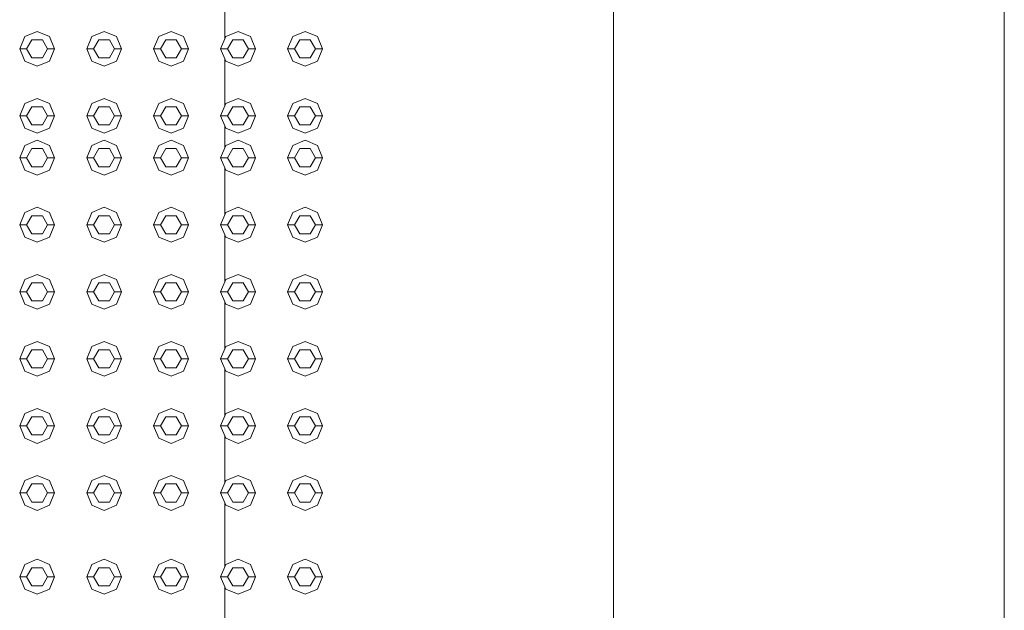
# Model space of a CAD drawing. Header units: millimetres. Extents: x 321 to 585, y -277 to 9.
# Tile 617 of 656: x 393.337 to 394.749, y -134.132 to -133.286. Entities that reach past the tile are written whole.
import ezdxf

# ---------------------------------------------------------------- set-up
doc = ezdxf.new("R2010")
doc.units = ezdxf.units.MM
doc.header["$MEASUREMENT"] = 0
for name, color, linetype, lineweight in [('IFC-Elemento construtivo genérico-Contorno', 253, 'Continuous', 5), ('IFC-Escada-Contorno', 32, 'Continuous', 5), ('IFC-Viga-Contorno', 66, 'Continuous', 5)]:
    doc.layers.add(name, color=color, linetype=linetype, lineweight=lineweight)

msp = doc.modelspace()

# ---------------------------------------------------------------- linework, layer by layer
at = {"layer": 'IFC-Elemento construtivo genérico-Contorno', "lineweight": 5}
for p, q in [((393.3447, -133.3101), (393.3624, -133.3028)), ((393.3624, -133.3028), (393.3801, -133.3101)), ((393.4407, -133.3101), (393.4584, -133.3028)), ((393.4584, -133.3028), (393.4761, -133.3101)), ((393.5367, -133.3101), (393.5544, -133.3028)), ((393.5544, -133.3028), (393.5721, -133.3101)), ((393.6327, -133.3101), (393.6504, -133.3028)), ((393.6504, -133.3028), (393.6681, -133.3101)), ((393.7287, -133.3101), (393.7464, -133.3028)), ((393.7464, -133.3028), (393.7641, -133.3101)), ((393.3374, -133.3278), (393.3447, -133.3101)), ((393.3474, -133.3278), (393.3549, -133.3148)), ((393.3549, -133.3148), (393.3699, -133.3148)), ((393.3699, -133.3148), (393.3774, -133.3278)), ((393.3801, -133.3101), (393.3874, -133.3278)), ((393.4334, -133.3278), (393.4407, -133.3101)), ((393.4434, -133.3278), (393.4509, -133.3148)), ((393.4509, -133.3148), (393.4659, -133.3148)), ((393.4659, -133.3148), (393.4734, -133.3278)), ((393.4761, -133.3101), (393.4834, -133.3278)), ((393.5294, -133.3278), (393.5367, -133.3101)), ((393.5394, -133.3278), (393.5469, -133.3148)), ((393.5469, -133.3148), (393.5619, -133.3148)), ((393.5619, -133.3148), (393.5694, -133.3278)), ((393.5721, -133.3101), (393.5794, -133.3278)), ((393.6254, -133.3278), (393.6327, -133.3101)), ((393.6354, -133.3278), (393.6429, -133.3148)), ((393.6429, -133.3148), (393.6579, -133.3148)), ((393.6579, -133.3148), (393.6654, -133.3278)), ((393.6681, -133.3101), (393.6754, -133.3278)), ((393.7214, -133.3278), (393.7287, -133.3101)), ((393.7314, -133.3278), (393.7389, -133.3148)), ((393.7389, -133.3148), (393.7539, -133.3148)), ((393.7539, -133.3148), (393.7614, -133.3278)), ((393.7641, -133.3101), (393.7714, -133.3278)), ((393.3374, -133.3278), (393.3474, -133.3278)), ((393.3374, -133.3278), (393.3447, -133.3455)), ((393.3474, -133.3278), (393.3549, -133.3408)), ((393.3699, -133.3408), (393.3774, -133.3278)), ((393.3774, -133.3278), (393.3874, -133.3278)), ((393.3801, -133.3455), (393.3874, -133.3278)), ((393.4334, -133.3278), (393.4434, -133.3278)), ((393.4334, -133.3278), (393.4407, -133.3455)), ((393.4434, -133.3278), (393.4509, -133.3408)), ((393.4659, -133.3408), (393.4734, -133.3278)), ((393.4734, -133.3278), (393.4834, -133.3278)), ((393.4761, -133.3455), (393.4834, -133.3278)), ((393.5294, -133.3278), (393.5394, -133.3278)), ((393.5294, -133.3278), (393.5367, -133.3455)), ((393.5394, -133.3278), (393.5469, -133.3408)), ((393.5619, -133.3408), (393.5694, -133.3278)), ((393.5694, -133.3278), (393.5794, -133.3278)), ((393.5721, -133.3455), (393.5794, -133.3278)), ((393.6254, -133.3278), (393.6354, -133.3278)), ((393.6254, -133.3278), (393.6327, -133.3455)), ((393.6354, -133.3278), (393.6429, -133.3408)), ((393.6579, -133.3408), (393.6654, -133.3278)), ((393.6654, -133.3278), (393.6754, -133.3278)), ((393.6681, -133.3455), (393.6754, -133.3278)), ((393.7214, -133.3278), (393.7314, -133.3278)), ((393.7214, -133.3278), (393.7287, -133.3455)), ((393.7314, -133.3278), (393.7389, -133.3408)), ((393.7539, -133.3408), (393.7614, -133.3278)), ((393.7614, -133.3278), (393.7714, -133.3278)), ((393.7641, -133.3455), (393.7714, -133.3278)), ((393.3447, -133.3455), (393.3624, -133.3528)), ((393.3549, -133.3408), (393.3699, -133.3408)), ((393.3624, -133.3528), (393.3801, -133.3455)), ((393.4407, -133.3455), (393.4584, -133.3528)), ((393.4509, -133.3408), (393.4659, -133.3408)), ((393.4584, -133.3528), (393.4761, -133.3455)), ((393.5367, -133.3455), (393.5544, -133.3528)), ((393.5469, -133.3408), (393.5619, -133.3408)), ((393.5544, -133.3528), (393.5721, -133.3455)), ((393.6327, -133.3455), (393.6504, -133.3528)), ((393.6429, -133.3408), (393.6579, -133.3408)), ((393.6504, -133.3528), (393.6681, -133.3455)), ((393.7287, -133.3455), (393.7464, -133.3528)), ((393.7389, -133.3408), (393.7539, -133.3408)), ((393.7464, -133.3528), (393.7641, -133.3455)), ((393.3374, -133.4238), (393.3447, -133.4061)), ((393.3447, -133.4061), (393.3624, -133.3988)), ((393.3624, -133.3988), (393.3801, -133.4061)), ((393.3801, -133.4061), (393.3874, -133.4238)), ((393.4334, -133.4238), (393.4407, -133.4061)), ((393.4407, -133.4061), (393.4584, -133.3988)), ((393.4584, -133.3988), (393.4761, -133.4061)), ((393.4761, -133.4061), (393.4834, -133.4238)), ((393.5294, -133.4238), (393.5367, -133.4061)), ((393.5367, -133.4061), (393.5544, -133.3988)), ((393.5544, -133.3988), (393.5721, -133.4061)), ((393.5721, -133.4061), (393.5794, -133.4238)), ((393.6254, -133.4238), (393.6327, -133.4061)), ((393.6327, -133.4061), (393.6504, -133.3988)), ((393.6504, -133.3988), (393.6681, -133.4061)), ((393.6681, -133.4061), (393.6754, -133.4238)), ((393.7214, -133.4238), (393.7287, -133.4061)), ((393.7287, -133.4061), (393.7464, -133.3988)), ((393.7464, -133.3988), (393.7641, -133.4061)), ((393.7641, -133.4061), (393.7714, -133.4238)), ((393.3474, -133.4238), (393.3549, -133.4108)), ((393.3549, -133.4108), (393.3699, -133.4108)), ((393.3699, -133.4108), (393.3774, -133.4238)), ((393.4434, -133.4238), (393.4509, -133.4108)), ((393.4509, -133.4108), (393.4659, -133.4108)), ((393.4659, -133.4108), (393.4734, -133.4238)), ((393.5394, -133.4238), (393.5469, -133.4108)), ((393.5469, -133.4108), (393.5619, -133.4108)), ((393.5619, -133.4108), (393.5694, -133.4238)), ((393.6354, -133.4238), (393.6429, -133.4108)), ((393.6429, -133.4108), (393.6579, -133.4108)), ((393.6579, -133.4108), (393.6654, -133.4238)), ((393.7314, -133.4238), (393.7389, -133.4108)), ((393.7389, -133.4108), (393.7539, -133.4108)), ((393.7539, -133.4108), (393.7614, -133.4238)), ((393.3374, -133.4238), (393.3474, -133.4238)), ((393.3374, -133.4238), (393.3447, -133.4415)), ((393.3474, -133.4238), (393.3549, -133.4368)), ((393.3699, -133.4368), (393.3774, -133.4238)), ((393.3774, -133.4238), (393.3874, -133.4238)), ((393.3801, -133.4415), (393.3874, -133.4238)), ((393.4334, -133.4238), (393.4434, -133.4238)), ((393.4334, -133.4238), (393.4407, -133.4415)), ((393.4434, -133.4238), (393.4509, -133.4368)), ((393.4659, -133.4368), (393.4734, -133.4238)), ((393.4734, -133.4238), (393.4834, -133.4238)), ((393.4761, -133.4415), (393.4834, -133.4238)), ((393.5294, -133.4238), (393.5394, -133.4238)), ((393.5294, -133.4238), (393.5367, -133.4415)), ((393.5394, -133.4238), (393.5469, -133.4368)), ((393.5619, -133.4368), (393.5694, -133.4238)), ((393.5694, -133.4238), (393.5794, -133.4238)), ((393.5721, -133.4415), (393.5794, -133.4238)), ((393.6254, -133.4238), (393.6354, -133.4238)), ((393.6254, -133.4238), (393.6327, -133.4415)), ((393.6354, -133.4238), (393.6429, -133.4368)), ((393.6579, -133.4368), (393.6654, -133.4238)), ((393.6654, -133.4238), (393.6754, -133.4238)), ((393.6681, -133.4415), (393.6754, -133.4238)), ((393.7214, -133.4238), (393.7314, -133.4238)), ((393.7214, -133.4238), (393.7287, -133.4415)), ((393.7314, -133.4238), (393.7389, -133.4368)), ((393.7539, -133.4368), (393.7614, -133.4238)), ((393.7614, -133.4238), (393.7714, -133.4238)), ((393.7641, -133.4415), (393.7714, -133.4238)), ((393.3447, -133.4415), (393.3624, -133.4488)), ((393.3549, -133.4368), (393.3699, -133.4368)), ((393.3624, -133.4488), (393.3801, -133.4415)), ((393.4407, -133.4415), (393.4584, -133.4488)), ((393.4509, -133.4368), (393.4659, -133.4368)), ((393.4584, -133.4488), (393.4761, -133.4415)), ((393.5367, -133.4415), (393.5544, -133.4488)), ((393.5469, -133.4368), (393.5619, -133.4368)), ((393.5544, -133.4488), (393.5721, -133.4415)), ((393.6327, -133.4415), (393.6504, -133.4488)), ((393.6429, -133.4368), (393.6579, -133.4368)), ((393.6504, -133.4488), (393.6681, -133.4415)), ((393.7287, -133.4415), (393.7464, -133.4488)), ((393.7389, -133.4368), (393.7539, -133.4368)), ((393.7464, -133.4488), (393.7641, -133.4415)), ((393.3447, -133.4661), (393.3624, -133.4588)), ((393.3624, -133.4588), (393.3801, -133.4661)), ((393.4407, -133.4661), (393.4584, -133.4588)), ((393.4584, -133.4588), (393.4761, -133.4661)), ((393.5367, -133.4661), (393.5544, -133.4588)), ((393.5544, -133.4588), (393.5721, -133.4661)), ((393.6327, -133.4661), (393.6504, -133.4588)), ((393.6504, -133.4588), (393.6681, -133.4661)), ((393.7287, -133.4661), (393.7464, -133.4588)), ((393.7464, -133.4588), (393.7641, -133.4661)), ((393.3374, -133.4838), (393.3447, -133.4661)), ((393.3474, -133.4838), (393.3549, -133.4708)), ((393.3549, -133.4708), (393.3699, -133.4708)), ((393.3699, -133.4708), (393.3774, -133.4838)), ((393.3801, -133.4661), (393.3874, -133.4838)), ((393.4334, -133.4838), (393.4407, -133.4661)), ((393.4434, -133.4838), (393.4509, -133.4708)), ((393.4509, -133.4708), (393.4659, -133.4708)), ((393.4659, -133.4708), (393.4734, -133.4838)), ((393.4761, -133.4661), (393.4834, -133.4838)), ((393.5294, -133.4838), (393.5367, -133.4661)), ((393.5394, -133.4838), (393.5469, -133.4708)), ((393.5469, -133.4708), (393.5619, -133.4708)), ((393.5619, -133.4708), (393.5694, -133.4838)), ((393.5721, -133.4661), (393.5794, -133.4838)), ((393.6254, -133.4838), (393.6327, -133.4661)), ((393.6354, -133.4838), (393.6429, -133.4708)), ((393.6429, -133.4708), (393.6579, -133.4708)), ((393.6579, -133.4708), (393.6654, -133.4838)), ((393.6681, -133.4661), (393.6754, -133.4838)), ((393.7214, -133.4838), (393.7287, -133.4661)), ((393.7314, -133.4838), (393.7389, -133.4708)), ((393.7389, -133.4708), (393.7539, -133.4708)), ((393.7539, -133.4708), (393.7614, -133.4838)), ((393.7641, -133.4661), (393.7714, -133.4838)), ((393.3374, -133.4838), (393.3474, -133.4838)), ((393.3374, -133.4838), (393.3447, -133.5015)), ((393.3474, -133.4838), (393.3549, -133.4968)), ((393.3699, -133.4968), (393.3774, -133.4838)), ((393.3774, -133.4838), (393.3874, -133.4838)), ((393.3801, -133.5015), (393.3874, -133.4838)), ((393.4334, -133.4838), (393.4434, -133.4838)), ((393.4334, -133.4838), (393.4407, -133.5015)), ((393.4434, -133.4838), (393.4509, -133.4968)), ((393.4659, -133.4968), (393.4734, -133.4838)), ((393.4734, -133.4838), (393.4834, -133.4838)), ((393.4761, -133.5015), (393.4834, -133.4838)), ((393.5294, -133.4838), (393.5394, -133.4838)), ((393.5294, -133.4838), (393.5367, -133.5015)), ((393.5394, -133.4838), (393.5469, -133.4968)), ((393.5619, -133.4968), (393.5694, -133.4838)), ((393.5694, -133.4838), (393.5794, -133.4838)), ((393.5721, -133.5015), (393.5794, -133.4838)), ((393.6254, -133.4838), (393.6354, -133.4838)), ((393.6254, -133.4838), (393.6327, -133.5015)), ((393.6354, -133.4838), (393.6429, -133.4968)), ((393.6579, -133.4968), (393.6654, -133.4838)), ((393.6654, -133.4838), (393.6754, -133.4838)), ((393.6681, -133.5015), (393.6754, -133.4838)), ((393.7214, -133.4838), (393.7314, -133.4838)), ((393.7214, -133.4838), (393.7287, -133.5015)), ((393.7314, -133.4838), (393.7389, -133.4968)), ((393.7539, -133.4968), (393.7614, -133.4838)), ((393.7614, -133.4838), (393.7714, -133.4838)), ((393.7641, -133.5015), (393.7714, -133.4838)), ((393.3447, -133.5015), (393.3624, -133.5088)), ((393.3549, -133.4968), (393.3699, -133.4968)), ((393.3624, -133.5088), (393.3801, -133.5015)), ((393.4407, -133.5015), (393.4584, -133.5088)), ((393.4509, -133.4968), (393.4659, -133.4968)), ((393.4584, -133.5088), (393.4761, -133.5015)), ((393.5367, -133.5015), (393.5544, -133.5088)), ((393.5469, -133.4968), (393.5619, -133.4968)), ((393.5544, -133.5088), (393.5721, -133.5015)), ((393.6327, -133.5015), (393.6504, -133.5088)), ((393.6429, -133.4968), (393.6579, -133.4968)), ((393.6504, -133.5088), (393.6681, -133.5015)), ((393.7287, -133.5015), (393.7464, -133.5088)), ((393.7389, -133.4968), (393.7539, -133.4968)), ((393.7464, -133.5088), (393.7641, -133.5015)), ((393.3447, -133.5621), (393.3624, -133.5548)), ((393.3624, -133.5548), (393.3801, -133.5621)), ((393.4407, -133.5621), (393.4584, -133.5548)), ((393.4584, -133.5548), (393.4761, -133.5621)), ((393.5367, -133.5621), (393.5544, -133.5548)), ((393.5544, -133.5548), (393.5721, -133.5621)), ((393.6327, -133.5621), (393.6504, -133.5548)), ((393.6504, -133.5548), (393.6681, -133.5621)), ((393.7287, -133.5621), (393.7464, -133.5548)), ((393.7464, -133.5548), (393.7641, -133.5621)), ((393.3374, -133.5798), (393.3447, -133.5621)), ((393.3474, -133.5798), (393.3549, -133.5668)), ((393.3549, -133.5668), (393.3699, -133.5668)), ((393.3699, -133.5668), (393.3774, -133.5798)), ((393.3801, -133.5621), (393.3874, -133.5798)), ((393.4334, -133.5798), (393.4407, -133.5621)), ((393.4434, -133.5798), (393.4509, -133.5668)), ((393.4509, -133.5668), (393.4659, -133.5668)), ((393.4659, -133.5668), (393.4734, -133.5798)), ((393.4761, -133.5621), (393.4834, -133.5798)), ((393.5294, -133.5798), (393.5367, -133.5621)), ((393.5394, -133.5798), (393.5469, -133.5668)), ((393.5469, -133.5668), (393.5619, -133.5668)), ((393.5619, -133.5668), (393.5694, -133.5798)), ((393.5721, -133.5621), (393.5794, -133.5798)), ((393.6254, -133.5798), (393.6327, -133.5621)), ((393.6354, -133.5798), (393.6429, -133.5668)), ((393.6429, -133.5668), (393.6579, -133.5668)), ((393.6579, -133.5668), (393.6654, -133.5798)), ((393.6681, -133.5621), (393.6754, -133.5798)), ((393.7214, -133.5798), (393.7287, -133.5621)), ((393.7314, -133.5798), (393.7389, -133.5668)), ((393.7389, -133.5668), (393.7539, -133.5668)), ((393.7539, -133.5668), (393.7614, -133.5798)), ((393.7641, -133.5621), (393.7714, -133.5798)), ((393.3374, -133.5798), (393.3474, -133.5798)), ((393.3374, -133.5798), (393.3447, -133.5975)), ((393.3474, -133.5798), (393.3549, -133.5928)), ((393.3699, -133.5928), (393.3774, -133.5798)), ((393.3774, -133.5798), (393.3874, -133.5798)), ((393.3801, -133.5975), (393.3874, -133.5798)), ((393.4334, -133.5798), (393.4434, -133.5798)), ((393.4334, -133.5798), (393.4407, -133.5975)), ((393.4434, -133.5798), (393.4509, -133.5928)), ((393.4659, -133.5928), (393.4734, -133.5798)), ((393.4734, -133.5798), (393.4834, -133.5798)), ((393.4761, -133.5975), (393.4834, -133.5798)), ((393.5294, -133.5798), (393.5394, -133.5798)), ((393.5294, -133.5798), (393.5367, -133.5975)), ((393.5394, -133.5798), (393.5469, -133.5928)), ((393.5619, -133.5928), (393.5694, -133.5798)), ((393.5694, -133.5798), (393.5794, -133.5798)), ((393.5721, -133.5975), (393.5794, -133.5798)), ((393.6254, -133.5798), (393.6354, -133.5798)), ((393.6254, -133.5798), (393.6327, -133.5975)), ((393.6354, -133.5798), (393.6429, -133.5928)), ((393.6579, -133.5928), (393.6654, -133.5798)), ((393.6654, -133.5798), (393.6754, -133.5798)), ((393.6681, -133.5975), (393.6754, -133.5798)), ((393.7214, -133.5798), (393.7314, -133.5798)), ((393.7214, -133.5798), (393.7287, -133.5975)), ((393.7314, -133.5798), (393.7389, -133.5928)), ((393.7539, -133.5928), (393.7614, -133.5798)), ((393.7614, -133.5798), (393.7714, -133.5798)), ((393.7641, -133.5975), (393.7714, -133.5798)), ((393.3447, -133.5975), (393.3624, -133.6048)), ((393.3549, -133.5928), (393.3699, -133.5928)), ((393.3624, -133.6048), (393.3801, -133.5975)), ((393.4407, -133.5975), (393.4584, -133.6048)), ((393.4509, -133.5928), (393.4659, -133.5928)), ((393.4584, -133.6048), (393.4761, -133.5975)), ((393.5367, -133.5975), (393.5544, -133.6048)), ((393.5469, -133.5928), (393.5619, -133.5928)), ((393.5544, -133.6048), (393.5721, -133.5975)), ((393.6327, -133.5975), (393.6504, -133.6048)), ((393.6429, -133.5928), (393.6579, -133.5928)), ((393.6504, -133.6048), (393.6681, -133.5975)), ((393.7287, -133.5975), (393.7464, -133.6048)), ((393.7389, -133.5928), (393.7539, -133.5928)), ((393.7464, -133.6048), (393.7641, -133.5975)), ((393.3374, -133.6758), (393.3447, -133.6582)), ((393.3447, -133.6582), (393.3624, -133.6508)), ((393.3624, -133.6508), (393.3801, -133.6582)), ((393.3801, -133.6582), (393.3874, -133.6758)), ((393.4334, -133.6758), (393.4407, -133.6582)), ((393.4407, -133.6582), (393.4584, -133.6508)), ((393.4584, -133.6508), (393.4761, -133.6582)), ((393.4761, -133.6582), (393.4834, -133.6758)), ((393.5294, -133.6758), (393.5367, -133.6582)), ((393.5367, -133.6582), (393.5544, -133.6508)), ((393.5544, -133.6508), (393.5721, -133.6582)), ((393.5721, -133.6582), (393.5794, -133.6758)), ((393.6254, -133.6758), (393.6327, -133.6582)), ((393.6327, -133.6582), (393.6504, -133.6508)), ((393.6504, -133.6508), (393.6681, -133.6582)), ((393.6681, -133.6582), (393.6754, -133.6758)), ((393.7214, -133.6758), (393.7287, -133.6582)), ((393.7287, -133.6582), (393.7464, -133.6508)), ((393.7464, -133.6508), (393.7641, -133.6582)), ((393.7641, -133.6582), (393.7714, -133.6758)), ((393.3474, -133.6758), (393.3549, -133.6628)), ((393.3549, -133.6628), (393.3699, -133.6628)), ((393.3699, -133.6628), (393.3774, -133.6758)), ((393.4434, -133.6758), (393.4509, -133.6628)), ((393.4509, -133.6628), (393.4659, -133.6628)), ((393.4659, -133.6628), (393.4734, -133.6758)), ((393.5394, -133.6758), (393.5469, -133.6628)), ((393.5469, -133.6628), (393.5619, -133.6628)), ((393.5619, -133.6628), (393.5694, -133.6758)), ((393.6354, -133.6758), (393.6429, -133.6628)), ((393.6429, -133.6628), (393.6579, -133.6628)), ((393.6579, -133.6628), (393.6654, -133.6758)), ((393.7314, -133.6758), (393.7389, -133.6628)), ((393.7389, -133.6628), (393.7539, -133.6628)), ((393.7539, -133.6628), (393.7614, -133.6758)), ((393.3374, -133.6758), (393.3474, -133.6758)), ((393.3374, -133.6758), (393.3447, -133.6935)), ((393.3474, -133.6758), (393.3549, -133.6888)), ((393.3699, -133.6888), (393.3774, -133.6758)), ((393.3774, -133.6758), (393.3874, -133.6758)), ((393.3801, -133.6935), (393.3874, -133.6758)), ((393.4334, -133.6758), (393.4434, -133.6758)), ((393.4334, -133.6758), (393.4407, -133.6935)), ((393.4434, -133.6758), (393.4509, -133.6888)), ((393.4659, -133.6888), (393.4734, -133.6758)), ((393.4734, -133.6758), (393.4834, -133.6758)), ((393.4761, -133.6935), (393.4834, -133.6758)), ((393.5294, -133.6758), (393.5394, -133.6758)), ((393.5294, -133.6758), (393.5367, -133.6935)), ((393.5394, -133.6758), (393.5469, -133.6888)), ((393.5619, -133.6888), (393.5694, -133.6758)), ((393.5694, -133.6758), (393.5794, -133.6758)), ((393.5721, -133.6935), (393.5794, -133.6758)), ((393.6254, -133.6758), (393.6354, -133.6758)), ((393.6254, -133.6758), (393.6327, -133.6935)), ((393.6354, -133.6758), (393.6429, -133.6888)), ((393.6579, -133.6888), (393.6654, -133.6758)), ((393.6654, -133.6758), (393.6754, -133.6758)), ((393.6681, -133.6935), (393.6754, -133.6758)), ((393.7214, -133.6758), (393.7314, -133.6758)), ((393.7214, -133.6758), (393.7287, -133.6935)), ((393.7314, -133.6758), (393.7389, -133.6888)), ((393.7539, -133.6888), (393.7614, -133.6758)), ((393.7614, -133.6758), (393.7714, -133.6758)), ((393.7641, -133.6935), (393.7714, -133.6758)), ((393.3447, -133.6935), (393.3624, -133.7008)), ((393.3549, -133.6888), (393.3699, -133.6888)), ((393.3624, -133.7008), (393.3801, -133.6935)), ((393.4407, -133.6935), (393.4584, -133.7008)), ((393.4509, -133.6888), (393.4659, -133.6888)), ((393.4584, -133.7008), (393.4761, -133.6935)), ((393.5367, -133.6935), (393.5544, -133.7008)), ((393.5469, -133.6888), (393.5619, -133.6888)), ((393.5544, -133.7008), (393.5721, -133.6935)), ((393.6327, -133.6935), (393.6504, -133.7008)), ((393.6429, -133.6888), (393.6579, -133.6888)), ((393.6504, -133.7008), (393.6681, -133.6935)), ((393.7287, -133.6935), (393.7464, -133.7008)), ((393.7389, -133.6888), (393.7539, -133.6888)), ((393.7464, -133.7008), (393.7641, -133.6935)), ((393.3374, -133.7718), (393.3447, -133.7541)), ((393.3447, -133.7541), (393.3624, -133.7468)), ((393.3474, -133.7718), (393.3549, -133.7588)), ((393.3549, -133.7588), (393.3699, -133.7588)), ((393.3624, -133.7468), (393.3801, -133.7541)), ((393.3699, -133.7588), (393.3774, -133.7718)), ((393.3801, -133.7541), (393.3874, -133.7718)), ((393.4334, -133.7718), (393.4407, -133.7541)), ((393.4407, -133.7541), (393.4584, -133.7468)), ((393.4434, -133.7718), (393.4509, -133.7588)), ((393.4509, -133.7588), (393.4659, -133.7588)), ((393.4584, -133.7468), (393.4761, -133.7541)), ((393.4659, -133.7588), (393.4734, -133.7718)), ((393.4761, -133.7541), (393.4834, -133.7718)), ((393.5294, -133.7718), (393.5367, -133.7541)), ((393.5367, -133.7541), (393.5544, -133.7468)), ((393.5394, -133.7718), (393.5469, -133.7588)), ((393.5469, -133.7588), (393.5619, -133.7588)), ((393.5544, -133.7468), (393.5721, -133.7541)), ((393.5619, -133.7588), (393.5694, -133.7718)), ((393.5721, -133.7541), (393.5794, -133.7718)), ((393.6254, -133.7718), (393.6327, -133.7541)), ((393.6327, -133.7541), (393.6504, -133.7468)), ((393.6354, -133.7718), (393.6429, -133.7588)), ((393.6429, -133.7588), (393.6579, -133.7588)), ((393.6504, -133.7468), (393.6681, -133.7541)), ((393.6579, -133.7588), (393.6654, -133.7718)), ((393.6681, -133.7541), (393.6754, -133.7718)), ((393.7214, -133.7718), (393.7287, -133.7541)), ((393.7287, -133.7541), (393.7464, -133.7468)), ((393.7314, -133.7718), (393.7389, -133.7588)), ((393.7389, -133.7588), (393.7539, -133.7588)), ((393.7464, -133.7468), (393.7641, -133.7541)), ((393.7539, -133.7588), (393.7614, -133.7718)), ((393.7641, -133.7541), (393.7714, -133.7718)), ((393.3374, -133.7718), (393.3474, -133.7718)), ((393.3374, -133.7718), (393.3447, -133.7895)), ((393.3474, -133.7718), (393.3549, -133.7848)), ((393.3699, -133.7848), (393.3774, -133.7718)), ((393.3774, -133.7718), (393.3874, -133.7718)), ((393.3801, -133.7895), (393.3874, -133.7718)), ((393.4334, -133.7718), (393.4434, -133.7718)), ((393.4334, -133.7718), (393.4407, -133.7895)), ((393.4434, -133.7718), (393.4509, -133.7848)), ((393.4659, -133.7848), (393.4734, -133.7718)), ((393.4734, -133.7718), (393.4834, -133.7718)), ((393.4761, -133.7895), (393.4834, -133.7718)), ((393.5294, -133.7718), (393.5394, -133.7718)), ((393.5294, -133.7718), (393.5367, -133.7895)), ((393.5394, -133.7718), (393.5469, -133.7848)), ((393.5619, -133.7848), (393.5694, -133.7718)), ((393.5694, -133.7718), (393.5794, -133.7718)), ((393.5721, -133.7895), (393.5794, -133.7718)), ((393.6254, -133.7718), (393.6354, -133.7718)), ((393.6254, -133.7718), (393.6327, -133.7895)), ((393.6354, -133.7718), (393.6429, -133.7848)), ((393.6579, -133.7848), (393.6654, -133.7718)), ((393.6654, -133.7718), (393.6754, -133.7718)), ((393.6681, -133.7895), (393.6754, -133.7718)), ((393.7214, -133.7718), (393.7314, -133.7718)), ((393.7214, -133.7718), (393.7287, -133.7895)), ((393.7314, -133.7718), (393.7389, -133.7848)), ((393.7539, -133.7848), (393.7614, -133.7718)), ((393.7614, -133.7718), (393.7714, -133.7718)), ((393.7641, -133.7895), (393.7714, -133.7718)), ((393.3549, -133.7848), (393.3699, -133.7848)), ((393.4509, -133.7848), (393.4659, -133.7848)), ((393.5469, -133.7848), (393.5619, -133.7848)), ((393.6429, -133.7848), (393.6579, -133.7848)), ((393.7389, -133.7848), (393.7539, -133.7848)), ((393.3447, -133.7895), (393.3624, -133.7968)), ((393.3624, -133.7968), (393.3801, -133.7895)), ((393.4407, -133.7895), (393.4584, -133.7968)), ((393.4584, -133.7968), (393.4761, -133.7895)), ((393.5367, -133.7895), (393.5544, -133.7968)), ((393.5544, -133.7968), (393.5721, -133.7895)), ((393.6327, -133.7895), (393.6504, -133.7968)), ((393.6504, -133.7968), (393.6681, -133.7895)), ((393.7287, -133.7895), (393.7464, -133.7968)), ((393.7464, -133.7968), (393.7641, -133.7895)), ((393.3447, -133.8501), (393.3624, -133.8428)), ((393.3624, -133.8428), (393.3801, -133.8501)), ((393.4407, -133.8501), (393.4584, -133.8428)), ((393.4584, -133.8428), (393.4761, -133.8501)), ((393.5367, -133.8501), (393.5544, -133.8428)), ((393.5544, -133.8428), (393.5721, -133.8501)), ((393.6327, -133.8501), (393.6504, -133.8428)), ((393.6504, -133.8428), (393.6681, -133.8501)), ((393.7287, -133.8501), (393.7464, -133.8428)), ((393.7464, -133.8428), (393.7641, -133.8501)), ((393.3374, -133.8678), (393.3447, -133.8501)), ((393.3474, -133.8678), (393.3549, -133.8548)), ((393.3549, -133.8548), (393.3699, -133.8548)), ((393.3699, -133.8548), (393.3774, -133.8678)), ((393.3801, -133.8501), (393.3874, -133.8678)), ((393.4334, -133.8678), (393.4407, -133.8501)), ((393.4434, -133.8678), (393.4509, -133.8548)), ((393.4509, -133.8548), (393.4659, -133.8548)), ((393.4659, -133.8548), (393.4734, -133.8678)), ((393.4761, -133.8501), (393.4834, -133.8678)), ((393.5294, -133.8678), (393.5367, -133.8501)), ((393.5394, -133.8678), (393.5469, -133.8548)), ((393.5469, -133.8548), (393.5619, -133.8548)), ((393.5619, -133.8548), (393.5694, -133.8678)), ((393.5721, -133.8501), (393.5794, -133.8678)), ((393.6254, -133.8678), (393.6327, -133.8501)), ((393.6354, -133.8678), (393.6429, -133.8548)), ((393.6429, -133.8548), (393.6579, -133.8548)), ((393.6579, -133.8548), (393.6654, -133.8678)), ((393.6681, -133.8501), (393.6754, -133.8678)), ((393.7214, -133.8678), (393.7287, -133.8501)), ((393.7314, -133.8678), (393.7389, -133.8548)), ((393.7389, -133.8548), (393.7539, -133.8548)), ((393.7539, -133.8548), (393.7614, -133.8678)), ((393.7641, -133.8501), (393.7714, -133.8678)), ((393.3374, -133.8678), (393.3474, -133.8678)), ((393.3374, -133.8678), (393.3447, -133.8855)), ((393.3474, -133.8678), (393.3549, -133.8808)), ((393.3699, -133.8808), (393.3774, -133.8678)), ((393.3774, -133.8678), (393.3874, -133.8678)), ((393.3801, -133.8855), (393.3874, -133.8678)), ((393.4334, -133.8678), (393.4434, -133.8678)), ((393.4334, -133.8678), (393.4407, -133.8855)), ((393.4434, -133.8678), (393.4509, -133.8808)), ((393.4659, -133.8808), (393.4734, -133.8678)), ((393.4734, -133.8678), (393.4834, -133.8678)), ((393.4761, -133.8855), (393.4834, -133.8678)), ((393.5294, -133.8678), (393.5394, -133.8678)), ((393.5294, -133.8678), (393.5367, -133.8855)), ((393.5394, -133.8678), (393.5469, -133.8808)), ((393.5619, -133.8808), (393.5694, -133.8678)), ((393.5694, -133.8678), (393.5794, -133.8678)), ((393.5721, -133.8855), (393.5794, -133.8678)), ((393.6254, -133.8678), (393.6354, -133.8678)), ((393.6254, -133.8678), (393.6327, -133.8855)), ((393.6354, -133.8678), (393.6429, -133.8808)), ((393.6579, -133.8808), (393.6654, -133.8678)), ((393.6654, -133.8678), (393.6754, -133.8678)), ((393.6681, -133.8855), (393.6754, -133.8678)), ((393.7214, -133.8678), (393.7314, -133.8678)), ((393.7214, -133.8678), (393.7287, -133.8855)), ((393.7314, -133.8678), (393.7389, -133.8808)), ((393.7539, -133.8808), (393.7614, -133.8678)), ((393.7614, -133.8678), (393.7714, -133.8678)), ((393.7641, -133.8855), (393.7714, -133.8678)), ((393.3447, -133.8855), (393.3624, -133.8928)), ((393.3549, -133.8808), (393.3699, -133.8808)), ((393.3624, -133.8928), (393.3801, -133.8855)), ((393.4407, -133.8855), (393.4584, -133.8928)), ((393.4509, -133.8808), (393.4659, -133.8808)), ((393.4584, -133.8928), (393.4761, -133.8855)), ((393.5367, -133.8855), (393.5544, -133.8928)), ((393.5469, -133.8808), (393.5619, -133.8808)), ((393.5544, -133.8928), (393.5721, -133.8855)), ((393.6327, -133.8855), (393.6504, -133.8928)), ((393.6429, -133.8808), (393.6579, -133.8808)), ((393.6504, -133.8928), (393.6681, -133.8855)), ((393.7287, -133.8855), (393.7464, -133.8928)), ((393.7389, -133.8808), (393.7539, -133.8808)), ((393.7464, -133.8928), (393.7641, -133.8855)), ((393.3447, -133.9461), (393.3624, -133.9388)), ((393.3624, -133.9388), (393.3801, -133.9461)), ((393.4407, -133.9461), (393.4584, -133.9388)), ((393.4584, -133.9388), (393.4761, -133.9461)), ((393.5367, -133.9461), (393.5544, -133.9388)), ((393.5544, -133.9388), (393.5721, -133.9461)), ((393.6327, -133.9461), (393.6504, -133.9388)), ((393.6504, -133.9388), (393.6681, -133.9461)), ((393.7287, -133.9461), (393.7464, -133.9388)), ((393.7464, -133.9388), (393.7641, -133.9461)), ((393.3374, -133.9638), (393.3447, -133.9461)), ((393.3474, -133.9638), (393.3549, -133.9508)), ((393.3549, -133.9508), (393.3699, -133.9508)), ((393.3699, -133.9508), (393.3774, -133.9638)), ((393.3801, -133.9461), (393.3874, -133.9638)), ((393.4334, -133.9638), (393.4407, -133.9461)), ((393.4434, -133.9638), (393.4509, -133.9508)), ((393.4509, -133.9508), (393.4659, -133.9508)), ((393.4659, -133.9508), (393.4734, -133.9638)), ((393.4761, -133.9461), (393.4834, -133.9638)), ((393.5294, -133.9638), (393.5367, -133.9461)), ((393.5394, -133.9638), (393.5469, -133.9508)), ((393.5469, -133.9508), (393.5619, -133.9508)), ((393.5619, -133.9508), (393.5694, -133.9638)), ((393.5721, -133.9461), (393.5794, -133.9638)), ((393.6254, -133.9638), (393.6327, -133.9461)), ((393.6354, -133.9638), (393.6429, -133.9508)), ((393.6429, -133.9508), (393.6579, -133.9508)), ((393.6579, -133.9508), (393.6654, -133.9638)), ((393.6681, -133.9461), (393.6754, -133.9638)), ((393.7214, -133.9638), (393.7287, -133.9461)), ((393.7314, -133.9638), (393.7389, -133.9508)), ((393.7389, -133.9508), (393.7539, -133.9508)), ((393.7539, -133.9508), (393.7614, -133.9638)), ((393.7641, -133.9461), (393.7714, -133.9638)), ((393.3374, -133.9638), (393.3474, -133.9638)), ((393.3374, -133.9638), (393.3447, -133.9815)), ((393.3474, -133.9638), (393.3549, -133.9768)), ((393.3699, -133.9768), (393.3774, -133.9638)), ((393.3774, -133.9638), (393.3874, -133.9638)), ((393.3801, -133.9815), (393.3874, -133.9638)), ((393.4334, -133.9638), (393.4434, -133.9638)), ((393.4334, -133.9638), (393.4407, -133.9815)), ((393.4434, -133.9638), (393.4509, -133.9768)), ((393.4659, -133.9768), (393.4734, -133.9638)), ((393.4734, -133.9638), (393.4834, -133.9638)), ((393.4761, -133.9815), (393.4834, -133.9638)), ((393.5294, -133.9638), (393.5394, -133.9638)), ((393.5294, -133.9638), (393.5367, -133.9815)), ((393.5394, -133.9638), (393.5469, -133.9768)), ((393.5619, -133.9768), (393.5694, -133.9638)), ((393.5694, -133.9638), (393.5794, -133.9638)), ((393.5721, -133.9815), (393.5794, -133.9638)), ((393.6254, -133.9638), (393.6354, -133.9638)), ((393.6254, -133.9638), (393.6327, -133.9815)), ((393.6354, -133.9638), (393.6429, -133.9768)), ((393.6579, -133.9768), (393.6654, -133.9638)), ((393.6654, -133.9638), (393.6754, -133.9638)), ((393.6681, -133.9815), (393.6754, -133.9638)), ((393.7214, -133.9638), (393.7314, -133.9638)), ((393.7214, -133.9638), (393.7287, -133.9815)), ((393.7314, -133.9638), (393.7389, -133.9768)), ((393.7539, -133.9768), (393.7614, -133.9638)), ((393.7614, -133.9638), (393.7714, -133.9638)), ((393.7641, -133.9815), (393.7714, -133.9638)), ((393.3447, -133.9815), (393.3624, -133.9888)), ((393.3549, -133.9768), (393.3699, -133.9768)), ((393.3624, -133.9888), (393.3801, -133.9815)), ((393.4407, -133.9815), (393.4584, -133.9888)), ((393.4509, -133.9768), (393.4659, -133.9768)), ((393.4584, -133.9888), (393.4761, -133.9815)), ((393.5367, -133.9815), (393.5544, -133.9888)), ((393.5469, -133.9768), (393.5619, -133.9768)), ((393.5544, -133.9888), (393.5721, -133.9815)), ((393.6327, -133.9815), (393.6504, -133.9888)), ((393.6429, -133.9768), (393.6579, -133.9768)), ((393.6504, -133.9888), (393.6681, -133.9815)), ((393.7287, -133.9815), (393.7464, -133.9888)), ((393.7389, -133.9768), (393.7539, -133.9768)), ((393.7464, -133.9888), (393.7641, -133.9815)), ((393.3374, -134.0838), (393.3447, -134.0661)), ((393.3447, -134.0661), (393.3624, -134.0588)), ((393.3624, -134.0588), (393.3801, -134.0661)), ((393.3801, -134.0661), (393.3874, -134.0838)), ((393.4334, -134.0838), (393.4407, -134.0661)), ((393.4407, -134.0661), (393.4584, -134.0588)), ((393.4584, -134.0588), (393.4761, -134.0661)), ((393.4761, -134.0661), (393.4834, -134.0838)), ((393.5294, -134.0838), (393.5367, -134.0661)), ((393.5367, -134.0661), (393.5544, -134.0588)), ((393.5544, -134.0588), (393.5721, -134.0661)), ((393.5721, -134.0661), (393.5794, -134.0838)), ((393.6254, -134.0838), (393.6327, -134.0661)), ((393.6327, -134.0661), (393.6504, -134.0588)), ((393.6504, -134.0588), (393.6681, -134.0661)), ((393.6681, -134.0661), (393.6754, -134.0838)), ((393.7214, -134.0838), (393.7287, -134.0661)), ((393.7287, -134.0661), (393.7464, -134.0588)), ((393.7464, -134.0588), (393.7641, -134.0661)), ((393.7641, -134.0661), (393.7714, -134.0838)), ((393.3474, -134.0838), (393.3549, -134.0708)), ((393.3549, -134.0708), (393.3699, -134.0708)), ((393.3699, -134.0708), (393.3774, -134.0838)), ((393.4434, -134.0838), (393.4509, -134.0708)), ((393.4509, -134.0708), (393.4659, -134.0708)), ((393.4659, -134.0708), (393.4734, -134.0838)), ((393.5394, -134.0838), (393.5469, -134.0708)), ((393.5469, -134.0708), (393.5619, -134.0708)), ((393.5619, -134.0708), (393.5694, -134.0838)), ((393.6354, -134.0838), (393.6429, -134.0708)), ((393.6429, -134.0708), (393.6579, -134.0708)), ((393.6579, -134.0708), (393.6654, -134.0838)), ((393.7314, -134.0838), (393.7389, -134.0708)), ((393.7389, -134.0708), (393.7539, -134.0708)), ((393.7539, -134.0708), (393.7614, -134.0838)), ((393.3374, -134.0838), (393.3474, -134.0838)), ((393.3374, -134.0838), (393.3447, -134.1015)), ((393.3474, -134.0838), (393.3549, -134.0968)), ((393.3549, -134.0968), (393.3699, -134.0968)), ((393.3699, -134.0968), (393.3774, -134.0838)), ((393.3774, -134.0838), (393.3874, -134.0838)), ((393.3801, -134.1015), (393.3874, -134.0838)), ((393.4334, -134.0838), (393.4434, -134.0838)), ((393.4334, -134.0838), (393.4407, -134.1015)), ((393.4434, -134.0838), (393.4509, -134.0968)), ((393.4509, -134.0968), (393.4659, -134.0968)), ((393.4659, -134.0968), (393.4734, -134.0838)), ((393.4734, -134.0838), (393.4834, -134.0838)), ((393.4761, -134.1015), (393.4834, -134.0838)), ((393.5294, -134.0838), (393.5394, -134.0838)), ((393.5294, -134.0838), (393.5367, -134.1015)), ((393.5394, -134.0838), (393.5469, -134.0968)), ((393.5469, -134.0968), (393.5619, -134.0968)), ((393.5619, -134.0968), (393.5694, -134.0838)), ((393.5694, -134.0838), (393.5794, -134.0838)), ((393.5721, -134.1015), (393.5794, -134.0838)), ((393.6254, -134.0838), (393.6354, -134.0838)), ((393.6254, -134.0838), (393.6327, -134.1015)), ((393.6354, -134.0838), (393.6429, -134.0968)), ((393.6429, -134.0968), (393.6579, -134.0968)), ((393.6579, -134.0968), (393.6654, -134.0838)), ((393.6654, -134.0838), (393.6754, -134.0838)), ((393.6681, -134.1015), (393.6754, -134.0838)), ((393.7214, -134.0838), (393.7314, -134.0838)), ((393.7214, -134.0838), (393.7287, -134.1015)), ((393.7314, -134.0838), (393.7389, -134.0968)), ((393.7389, -134.0968), (393.7539, -134.0968)), ((393.7539, -134.0968), (393.7614, -134.0838)), ((393.7614, -134.0838), (393.7714, -134.0838)), ((393.7641, -134.1015), (393.7714, -134.0838)), ((393.3447, -134.1015), (393.3624, -134.1088)), ((393.3624, -134.1088), (393.3801, -134.1015)), ((393.4407, -134.1015), (393.4584, -134.1088)), ((393.4584, -134.1088), (393.4761, -134.1015)), ((393.5367, -134.1015), (393.5544, -134.1088)), ((393.5544, -134.1088), (393.5721, -134.1015)), ((393.6327, -134.1015), (393.6504, -134.1088)), ((393.6504, -134.1088), (393.6681, -134.1015)), ((393.7287, -134.1015), (393.7464, -134.1088)), ((393.7464, -134.1088), (393.7641, -134.1015))]:
    msp.add_line(p, q, dxfattribs=at)
at = {"layer": 'IFC-Escada-Contorno', "color": 7, "lineweight": 5}
for p, q in [((394.1885, -135.4638), (394.1885, -132.4638)), ((394.7485, -135.4638), (394.7485, -132.4638))]:
    msp.add_line(p, q, dxfattribs=at)
at = {"layer": 'IFC-Viga-Contorno', "color": 7, "lineweight": 5}
for p, q in [((393.6313, -133.3136), (393.6313, -133.2461)), ((393.6313, -133.4096), (393.6313, -133.3421)), ((393.6313, -133.4696), (393.6313, -133.4381)), ((393.6313, -133.5656), (393.6313, -133.4981)), ((393.6313, -133.6616), (393.6313, -133.5941)), ((393.6313, -133.7576), (393.6313, -133.6901)), ((393.6313, -133.8536), (393.6313, -133.7861)), ((393.6313, -133.9496), (393.6313, -133.8821)), ((393.6313, -134.0696), (393.6313, -133.9781)), ((393.6313, -134.1656), (393.6313, -134.0981))]:
    msp.add_line(p, q, dxfattribs=at)

doc.saveas('drawing.dxf')
